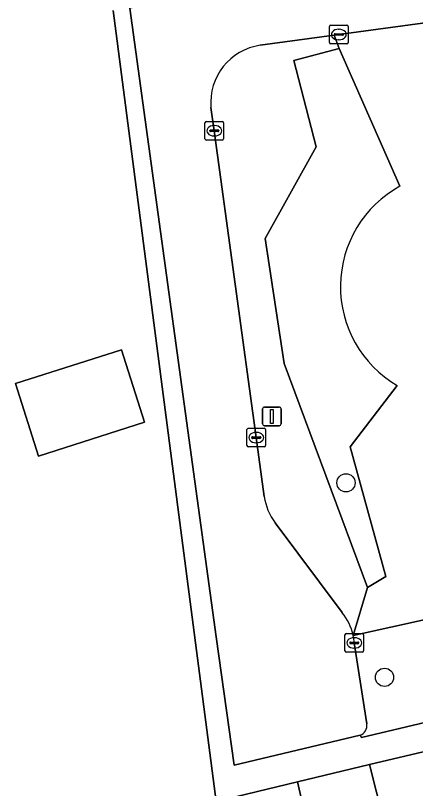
# Model space of a CAD drawing. Extents: x 159716 to 160783, y 383290 to 384031.
# Drawn here: x 160191.69 to 160213.16, y 383601.56 to 383643.06 of the extents above; entities that cross this region are included whole.
import ezdxf

# ---------------------------------------------------------------- set-up
doc = ezdxf.new("R2010")
doc.units = 0
for name, color, linetype in [('IMGEO_Boom', 7, 'Continuous'), ('IMGEO_Erf', 7, 'Continuous'), ('IMGEO_Groenvoorziening', 7, 'Continuous'), ('IMGEO_Kolk', 7, 'Continuous'), ('IMGEO_Lichtmast', 7, 'Continuous'), ('IMGEO_Pand', 7, 'Continuous'), ('IMGEO_Voetpad_open', 7, 'Continuous')]:
    doc.layers.add(name, color=color, linetype=linetype)

msp = doc.modelspace()

# ---------------------------------------------------------------- linework, layer by layer
at = {"layer": 'IMGEO_Boom'}
for centre in [(160209.426, 383617.97), (160211.496, 383607.529)]:
    msp.add_circle(centre, 0.489, dxfattribs=at)
at = {"layer": 'IMGEO_Erf'}
msp.add_lwpolyline([(160244.866, 383601.082), (160242.228, 383610.369), (160242.159, 383610.352), (160242.823, 383607.579), (160238.914, 383606.677), (160238.281, 383609.417), (160232.835, 383608.117), (160233.645, 383605.258), (160229.773, 383604.335), (160228.842, 383604.113), (160225.986, 383603.432), (160225.188, 383606.295), (160223.202, 383605.83), (160221.809, 383605.504), (160222.569, 383602.602), (160218.641, 383601.657), (160214.916, 383600.762), (160214.179, 383603.669), (160210.697, 383602.852), (160211.443, 383599.884), (160207.498, 383598.933), (160206.832, 383601.915), (160202.466, 383600.856), (160196.924, 383643.324)], dxfattribs=at)
msp.add_lwpolyline([(160192.927, 383619.408), (160191.686, 383623.294), (160197.378, 383625.113), (160198.62, 383621.227)], close=True, dxfattribs=at)
at = {"layer": 'IMGEO_Groenvoorziening'}
for points in [[(160223.558, 383638.841), (160215.406, 383640.709), (160214.586, 383642.789), (160209.044, 383642.033), (160208.8, 383642), (160209.07, 383641.277), (160212.326, 383633.891)], [(160206.629, 383640.644), (160209.07, 383641.277), (160208.8, 383642), (160204.829, 383641.459)], [(160212.326, 383633.891), (160209.07, 383641.277), (160206.629, 383640.644), (160207.822, 383636.008), (160205.082, 383631.079), (160206.111, 383624.376)], [(160209.812, 383609.778), (160210.586, 383612.347), (160206.111, 383624.376), (160205.082, 383631.079), (160207.822, 383636.008), (160206.629, 383640.644)], [(160202.176, 383638.114), (160202.358, 383636.868), (160204.611, 383620.397), (160205.043, 383617.239)], [(160212.178, 383623.193), (160209.649, 383619.903), (160211.563, 383612.946), (160210.586, 383612.347), (160209.812, 383609.778), (160227.518, 383613.686), (160229.71, 383614.17), (160234.9, 383618.123), (160238.442, 383625.195), (160237.374, 383628.936)], [(160206.111, 383624.376), (160210.586, 383612.347), (160211.563, 383612.946), (160209.649, 383619.903), (160212.178, 383623.193)], [(160205.625, 383615.825), (160209.227, 383611)], [(160227.518, 383613.686), (160209.812, 383609.778)], [(160210.185, 383604.422), (160210.263, 383604.307), (160214.718, 383605.353), (160228.826, 383608.739), (160227.518, 383613.686)], [(160209.871, 383609.378), (160210.545, 383605.034)]]:
    msp.add_lwpolyline(points, dxfattribs=at)
for centre, radius, start, end in [((160205.295, 383638.365), 3.129, 98.5706, 184.5918), ((160215.277, 383628.5), 6.146, 118.7008, 239.714), ((160215.277, 383628.5), 6.146, 118.7008, 239.714), ((160207.975, 383617.619), 2.957, 187.3866, 217.3573), ((160206.946, 383609.157), 2.932, 12.2251, 38.9379), ((160207.173, 383609.184), 2.705, 4.1042, 12.677), ((160210.001, 383604.942), 0.552, 289.4881, 9.5808)]:
    msp.add_arc(centre, radius, start, end, dxfattribs=at)
at = {"layer": 'IMGEO_Kolk'}
for p, q in [((160208.543, 383641.607), (160208.543, 383642.459)), ((160208.618, 383642.533), (160209.47, 383642.533)), ((160209.031, 383642.313), (160209.056, 383642.313)), ((160209.544, 383642.459), (160209.544, 383641.607)), ((160208.802, 383642.027), (160208.802, 383642.039)), ((160209.24, 383641.99), (160208.842, 383641.99)), ((160208.845, 383642.076), (160209.243, 383642.076)), ((160209.286, 383642.039), (160209.286, 383642.027)), ((160209.47, 383641.533), (160208.618, 383641.533)), ((160209.054, 383641.753), (160209.029, 383641.753)), ((160201.932, 383637.368), (160202.784, 383637.368)), ((160201.857, 383636.442), (160201.857, 383637.294)), ((160202.159, 383636.911), (160202.557, 383636.911)), ((160202.345, 383637.148), (160202.37, 383637.148)), ((160202.858, 383637.294), (160202.858, 383636.442)), ((160202.116, 383636.862), (160202.116, 383636.874)), ((160202.554, 383636.825), (160202.156, 383636.825)), ((160202.368, 383636.588), (160202.343, 383636.588)), ((160202.6, 383636.874), (160202.6, 383636.862)), ((160202.784, 383636.368), (160201.932, 383636.368)), ((160204.11, 383619.971), (160204.11, 383620.823)), ((160204.185, 383620.897), (160205.037, 383620.897)), ((160205.111, 383620.823), (160205.111, 383619.971)), ((160204.369, 383620.391), (160204.369, 383620.403)), ((160204.807, 383620.354), (160204.409, 383620.354)), ((160204.412, 383620.44), (160204.81, 383620.44)), ((160204.598, 383620.677), (160204.623, 383620.677)), ((160204.853, 383620.403), (160204.853, 383620.391)), ((160205.037, 383619.897), (160204.185, 383619.897)), ((160204.621, 383620.117), (160204.596, 383620.117)), ((160209.37, 383608.952), (160209.37, 383609.804)), ((160209.445, 383609.878), (160210.297, 383609.878)), ((160209.858, 383609.658), (160209.883, 383609.658)), ((160210.371, 383609.804), (160210.371, 383608.952)), ((160209.629, 383609.372), (160209.629, 383609.384)), ((160210.067, 383609.335), (160209.669, 383609.335)), ((160209.672, 383609.421), (160210.07, 383609.421)), ((160209.881, 383609.098), (160209.856, 383609.098)), ((160210.113, 383609.384), (160210.113, 383609.372)), ((160210.297, 383608.878), (160209.445, 383608.878))]:
    msp.add_line(p, q, dxfattribs=at)
for points in [[(160208.543, 383641.607), (160208.543, 383642.459)], [(160208.618, 383642.533), (160209.47, 383642.533)], [(160209.544, 383642.459), (160209.544, 383641.607)], [(160209.47, 383641.533), (160208.618, 383641.533)], [(160201.932, 383637.368), (160202.784, 383637.368)], [(160201.857, 383636.442), (160201.857, 383637.294)], [(160202.858, 383637.294), (160202.858, 383636.442)], [(160202.784, 383636.368), (160201.932, 383636.368)], [(160204.11, 383619.971), (160204.11, 383620.823)], [(160204.185, 383620.897), (160205.037, 383620.897)], [(160205.111, 383620.823), (160205.111, 383619.971)], [(160205.037, 383619.897), (160204.185, 383619.897)], [(160209.37, 383608.952), (160209.37, 383609.804)], [(160209.445, 383609.878), (160210.297, 383609.878)], [(160210.371, 383609.804), (160210.371, 383608.952)], [(160210.297, 383608.878), (160209.445, 383608.878)]]:
    msp.add_lwpolyline(points, dxfattribs=at)
for centre, radius, start, end in [((160208.62, 383642.457), 0.0765, 91.552, 178.448), ((160208.62, 383642.457), 0.0765, 91.552, 178.448), ((160209.468, 383642.457), 0.0765, 1.552, 88.448), ((160209.468, 383642.457), 0.0765, 1.552, 88.448), ((160208.842, 383642.036), 0.0403, 85.8775, 175.7526), ((160208.839, 383642.026), 0.0366, 178.938, 274.7102), ((160209.243, 383642.033), 0.043, 264.8664, 352.4533), ((160209.247, 383642.038), 0.0386, 1.7309, 96.639), ((160208.62, 383641.609), 0.0765, 181.552, 268.448), ((160208.62, 383641.609), 0.0765, 181.552, 268.448), ((160209.468, 383641.609), 0.0765, 271.552, 358.448), ((160209.468, 383641.609), 0.0765, 271.552, 358.448), ((160201.934, 383637.292), 0.0765, 91.552, 178.448), ((160201.934, 383637.292), 0.0765, 91.552, 178.448), ((160202.782, 383637.292), 0.0765, 1.552, 88.448), ((160202.782, 383637.292), 0.0765, 1.552, 88.448), ((160202.156, 383636.871), 0.0403, 85.8775, 175.7526), ((160202.561, 383636.873), 0.0386, 1.7309, 96.639), ((160202.153, 383636.861), 0.0366, 178.938, 274.7102), ((160202.557, 383636.868), 0.043, 264.8664, 352.4533), ((160201.934, 383636.444), 0.0765, 181.552, 268.448), ((160201.934, 383636.444), 0.0765, 181.552, 268.448), ((160202.782, 383636.444), 0.0765, 271.552, 358.448), ((160202.782, 383636.444), 0.0765, 271.552, 358.448), ((160204.187, 383620.821), 0.0765, 91.552, 178.448), ((160204.187, 383620.821), 0.0765, 91.552, 178.448), ((160205.035, 383620.821), 0.0765, 1.552, 88.448), ((160205.035, 383620.821), 0.0765, 1.552, 88.448), ((160204.409, 383620.4), 0.0403, 85.8775, 175.7526), ((160204.406, 383620.39), 0.0366, 178.938, 274.7102), ((160204.81, 383620.397), 0.043, 264.8664, 352.4533), ((160204.814, 383620.402), 0.0386, 1.7309, 96.639), ((160204.187, 383619.973), 0.0765, 181.552, 268.448), ((160204.187, 383619.973), 0.0765, 181.552, 268.448), ((160205.035, 383619.973), 0.0765, 271.552, 358.448), ((160205.035, 383619.973), 0.0765, 271.552, 358.448), ((160209.447, 383609.802), 0.0765, 91.552, 178.448), ((160209.447, 383609.802), 0.0765, 91.552, 178.448), ((160210.295, 383609.802), 0.0765, 1.552, 88.448), ((160210.295, 383609.802), 0.0765, 1.552, 88.448), ((160209.669, 383609.381), 0.0403, 85.8775, 175.7526), ((160209.666, 383609.371), 0.0366, 178.938, 274.7102), ((160210.07, 383609.378), 0.043, 264.8664, 352.4533), ((160210.074, 383609.383), 0.0386, 1.7309, 96.639), ((160209.447, 383608.954), 0.0765, 181.552, 268.448), ((160209.447, 383608.954), 0.0765, 181.552, 268.448), ((160210.295, 383608.954), 0.0765, 271.552, 358.448), ((160210.295, 383608.954), 0.0765, 271.552, 358.448)]:
    msp.add_arc(centre, radius, start, end, dxfattribs=at)
for centre, major_axis, ratio, start_param, end_param in [((160209.03, 383642.033), (-0.387, 0.002), 0.722429, 4.712389, 7.853982), ((160209.055, 383642.033), (-0.39, 0.002), 0.717154, 1.570796, 4.712389), ((160202.344, 383636.868), (-0.387, 0.002), 0.722429, 4.712389, 7.853982), ((160202.369, 383636.868), (-0.39, 0.002), 0.717154, 1.570796, 4.712389), ((160204.597, 383620.397), (-0.387, 0.002), 0.722429, 4.712389, 7.853982), ((160204.622, 383620.397), (-0.39, 0.002), 0.717154, 1.570796, 4.712389), ((160209.857, 383609.378), (-0.387, 0.002), 0.722429, 4.712389, 7.853982), ((160209.882, 383609.378), (-0.39, 0.002), 0.717154, 1.570796, 4.712389)]:
    msp.add_ellipse(centre, major_axis=major_axis, ratio=ratio, start_param=start_param, end_param=end_param, dxfattribs=at)
at = {"layer": 'IMGEO_Lichtmast'}
for p, q in [((160205.053, 383622.035), (160205.843, 383622.035)), ((160205.843, 383622.035), (160205.053, 383622.035)), ((160204.953, 383621.135), (160204.953, 383621.935)), ((160204.953, 383621.935), (160204.953, 383621.135)), ((160205.943, 383621.935), (160205.943, 383621.135)), ((160205.943, 383621.135), (160205.943, 383621.935)), ((160205.843, 383621.035), (160205.053, 383621.035)), ((160205.053, 383621.035), (160205.843, 383621.035))]:
    msp.add_line(p, q, dxfattribs=at)
msp.add_lwpolyline([(160205.373, 383621.91), (160205.523, 383621.91), (160205.523, 383621.16), (160205.373, 383621.16), (160205.373, 383621.91)], dxfattribs=at)
for centre, start, end in [((160205.053, 383621.935), 90, 180), ((160205.053, 383621.935), 90, 180), ((160205.843, 383621.935), 0, 90), ((160205.843, 383621.935), 360, 90), ((160205.053, 383621.135), 180, 270), ((160205.053, 383621.135), 180, 270), ((160205.843, 383621.135), 270, 0), ((160205.843, 383621.135), 270, 0)]:
    msp.add_arc(centre, 0.1, start, end, dxfattribs=at)
at = {"layer": 'IMGEO_Pand'}
for points in [[(160192.927, 383619.408), (160198.62, 383621.227), (160197.378, 383625.113), (160191.686, 383623.294)], [(160210.697, 383602.852), (160206.832, 383601.915), (160207.498, 383598.933), (160211.443, 383599.884)]]:
    msp.add_lwpolyline(points, close=True, dxfattribs=at)
at = {"layer": 'IMGEO_Voetpad_open'}
for points in [[(160232.608, 383648.15), (160197.824, 383643.446), (160202.462, 383609.71), (160203.422, 383602.811), (160208.308, 383603.978), (160210.185, 383604.422)], [(160204.829, 383641.459), (160208.8, 383642), (160209.044, 383642.033), (160214.586, 383642.789), (160220.488, 383643.593), (160226.31, 383644.387), (160231.136, 383645.055), (160233.141, 383645.332), (160232.608, 383648.15)], [(160196.924, 383643.324), (160202.466, 383600.856), (160206.832, 383601.915), (160210.697, 383602.852), (160214.179, 383603.669), (160217.006, 383604.336), (160217.939, 383604.563), (160221.809, 383605.504), (160223.202, 383605.83), (160225.188, 383606.295), (160229.077, 383607.222), (160232.835, 383608.117), (160238.281, 383609.417)], [(160240.868, 383611.63), (160230.749, 383609.201), (160228.826, 383608.739), (160214.718, 383605.353), (160210.263, 383604.307), (160210.185, 383604.422), (160208.308, 383603.978), (160203.422, 383602.811), (160202.462, 383609.71), (160197.824, 383643.446)], [(160205.043, 383617.239), (160204.611, 383620.397), (160202.358, 383636.868), (160202.176, 383638.114)], [(160209.227, 383611), (160205.625, 383615.825)], [(160210.545, 383605.034), (160209.871, 383609.378)]]:
    msp.add_lwpolyline(points, dxfattribs=at)
for centre, radius, start, end in [((160205.295, 383638.365), 3.129, 98.5706, 184.5918), ((160207.975, 383617.619), 2.957, 187.3866, 217.3573), ((160206.946, 383609.157), 2.932, 12.2251, 38.9379), ((160207.173, 383609.184), 2.705, 4.1042, 12.677), ((160210.001, 383604.942), 0.552, 289.4881, 9.5808)]:
    msp.add_arc(centre, radius, start, end, dxfattribs=at)

doc.saveas('drawing.dxf')
